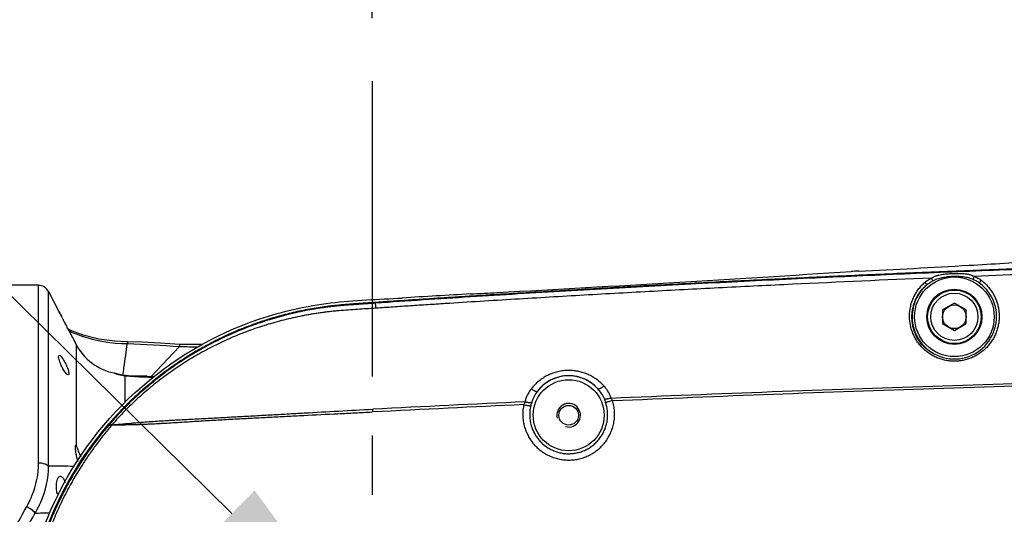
# Model space of a CAD drawing. Header units: millimetres. Extents: x 5828 to 6704, y 123 to 421.
# Tile 261 of 288: x 6524.81 to 6531.06, y 367.73 to 370.87. Entities that reach past the tile are written whole.
import ezdxf
from ezdxf import colors
from ezdxf.entities.mleader import LeaderData, LeaderLine
from ezdxf.math import Vec2, Vec3

# ---------------------------------------------------------------- set-up
doc = ezdxf.new("R2010")
doc.units = ezdxf.units.MM
doc.linetypes.add('CENTER', pattern=[0.6, 0.375, -0.075, 0.075, -0.075])
for name, color, linetype in [('中心线', 7, 'Continuous'), ('外形图', 7, 'Continuous'), ('多重引线', 7, 'Continuous'), ('尺寸标注', 7, 'Continuous'), ('运动范围', 7, 'Continuous')]:
    doc.layers.add(name, color=color, linetype=linetype)
doc.styles.get("Standard").update_dxf_attribs({"font": 'msyh.ttc'})
doc.styles.add('微软雅黑', font='msyh.ttc', dxfattribs={"height": 1.5})
doc.dimstyles.new('尺寸标注_1_20比例', dxfattribs={"dimtxt": 1.5, "dimasz": 1.25, "dimexe": 0.5, "dimexo": 0.4, "dimgap": 0.5, "dimtad": 1, "dimdec": 1, "dimlfac": 20, "dimdsep": 46, "dimtxsty": '微软雅黑', "dimcen": 0.09, "dimadec": 0, "dimazin": 0, "dimtp": 0.01, "dimtm": 0.01, "dimtfac": 1, "dimtdec": 1, "dimtofl": 0, "dimtmove": 0, "dimatfit": 3, "dimfxl": 1, "dimtolj": 1, "dimarcsym": 0})

# ---------------------------------------------------------------- blocks, each defined once
blk = doc.blocks.new('*D1134')
at = {"layer": 'Defpoints', "color": 0}
for p in [(6527.0483, 400.223), (6527.0483, 370.4759), (6523.1462, 368.6303)]:
    blk.add_point(p, dxfattribs=at)
at = {"layer": '尺寸标注', "color": 0, "lineweight": -2}
for p, q in [((6523.1462, 369.0303), (6523.1462, 400.723)), ((6527.0483, 370.8759), (6527.0483, 400.723)), ((6524.3962, 400.223), (6525.7983, 400.223))]:
    blk.add_line(p, q, dxfattribs=at)
at = {"layer": '尺寸标注', "color": 0}
for points in [[(6524.3962, 400.4313), (6524.3962, 400.0147), (6523.1462, 400.223)], [(6525.7983, 400.0147), (6525.7983, 400.4313), (6527.0483, 400.223)]]:
    blk.add_solid(points, dxfattribs=at)
at = {"layer": '尺寸标注', "color": 0, "insert": (6525.0962, 401.4946), "char_height": 1.5, "attachment_point": 5, "style": '微软雅黑'}
blk.add_mtext('\\A1;\\A1;{\\fAlibaba PuHuiTi 3.0 55 Regular|b0|i0|c134|p18;78}', dxfattribs=at)
blk = doc.blocks.new('*D1144')
at = {"layer": 'Defpoints', "color": 0}
for p in [(6557.7962, 395.6702), (6487.6476, 286.2413), (6537.9972, 286.2413)]:
    blk.add_point(p, dxfattribs=at)
at = {"layer": '尺寸标注', "color": 0, "lineweight": -2}
for p, q in [((6557.3962, 395.6702), (6487.1476, 395.6702)), ((6487.6476, 394.4202), (6487.6476, 287.4913)), ((6537.5972, 286.2413), (6487.1476, 286.2413))]:
    blk.add_line(p, q, dxfattribs=at)
at = {"layer": '尺寸标注', "color": 0}
for points in [[(6487.856, 394.4202), (6487.4393, 394.4202), (6487.6476, 395.6702)], [(6487.4393, 287.4913), (6487.856, 287.4913), (6487.6476, 286.2413)]]:
    blk.add_solid(points, dxfattribs=at)
at = {"layer": '尺寸标注', "color": 0, "insert": (6486.376, 340.9558), "char_height": 1.5, "attachment_point": 5, "rotation": 90, "style": '微软雅黑'}
blk.add_mtext('\\A1;\\A1;{\\fAlibaba PuHuiTi 3.0 55 Regular|b0|i0|c134|p18;2188.6}', dxfattribs=at)

msp = doc.modelspace()

# ---------------------------------------------------------------- linework, layer by layer
at = {"layer": '中心线', "linetype": 'CENTER', "ltscale": 5}
msp.add_line((6527.0483, 370.4759), (6527.0483, 363.2346), dxfattribs=at)
at = {"layer": '外形图', "linetype": 'ByBlock'}
for p, q in [((6524.9274, 369.1803), (6524.7532, 369.1803)), ((6524.9274, 368.0535), (6524.9274, 369.1803)), ((6524.9915, 368.0335), (6524.9915, 369.1414)), ((6524.9915, 369.1414), (6525.056, 369.0178)), ((6525.056, 369.0178), (6525.0571, 369.0155)), ((6530.7462, 369.0669), (6530.6712, 369.0236)), ((6530.6712, 369.0236), (6530.6712, 368.937)), ((6530.8212, 369.0236), (6530.7462, 369.0669)), ((6530.8212, 368.937), (6530.8212, 369.0236)), ((6525.0597, 369.0104), (6525.0571, 369.0157)), ((6525.0571, 369.0155), (6525.0596, 369.0106)), ((6525.0596, 369.0106), (6525.063, 369.0039)), ((6525.063, 369.004), (6525.0597, 369.0104)), ((6525.0665, 368.9971), (6525.063, 369.004)), ((6525.0764, 368.9779), (6525.0735, 368.9834)), ((6525.1028, 368.9273), (6525.1, 368.9326)), ((6525.1137, 368.9067), (6525.1102, 368.9133)), ((6525.1174, 368.8999), (6525.1137, 368.9067)), ((6525.1138, 368.9066), (6525.1173, 368.9)), ((6525.128, 368.8955), (6525.1165, 368.9015)), ((6525.1173, 368.9), (6525.1201, 368.8949)), ((6525.12, 368.895), (6525.1174, 368.8999)), ((6525.1209, 368.8934), (6525.12, 368.895)), ((6525.1201, 368.8949), (6525.1208, 368.8935)), ((6525.1208, 368.8935), (6525.1212, 368.8928)), ((6525.1212, 368.8928), (6525.1209, 368.8934)), ((6525.1212, 368.8928), (6525.1671, 368.8048)), ((6530.6712, 368.937), (6530.7462, 368.8937)), ((6530.7462, 368.8937), (6530.8212, 368.937)), ((6525.1671, 368.8048), (6525.1671, 368.1664)), ((6525.6419, 368.5985), (6525.8244, 368.7925)), ((6525.8248, 368.8046), (6525.8244, 368.7925)), ((6525.9684, 368.8043), (6525.8248, 368.8046)), ((6525.4068, 368.6239), (6525.4136, 368.622)), ((6525.4091, 368.623), (6525.4068, 368.6239)), ((6525.4183, 368.6204), (6525.4136, 368.622)), ((6525.4136, 368.622), (6525.4139, 368.6219)), ((6525.4139, 368.6219), (6525.4212, 368.6185)), ((6525.4349, 368.6154), (6525.4178, 368.6205)), ((6525.4621, 368.6094), (6525.4349, 368.6154)), ((6525.4824, 368.6066), (6525.4621, 368.6094)), ((6525.4774, 368.6066), (6525.4774, 368.436)), ((6525.4774, 368.6066), (6525.4823, 368.6066)), ((6525.519, 368.6034), (6525.4823, 368.6066)), ((6525.4823, 368.6066), (6525.4824, 368.6066)), ((6525.4937, 368.605), (6525.4912, 368.6052)), ((6525.4975, 368.6053), (6525.6162, 368.6053)), ((6525.6162, 368.599), (6525.6162, 368.6053)), ((6525.6613, 368.5988), (6525.6401, 368.5985))]:
    msp.add_line(p, q, dxfattribs=at)
for points in [[(6525.4928, 368.8213), (6525.4136, 368.8248), (6525.3106, 368.8388), (6525.2122, 368.8637), (6525.128, 368.8955)], [(6525.8248, 368.8046), (6525.7023, 368.8128), (6525.5844, 368.8194), (6525.4928, 368.8213)], [(6525.4775, 368.6073), (6525.4612, 368.6095), (6525.4486, 368.6124)], [(6525.6401, 368.5985), (6525.577, 368.5999), (6525.519, 368.6034)], [(6525.6613, 368.5988), (6525.6387, 368.5985), (6525.6161, 368.599)]]:
    msp.add_lwpolyline(points, dxfattribs=at)
for centre, radius in [((6530.7462, 368.9803), 0.253), ((6530.7462, 368.9803), 0.175), ((6530.7462, 368.9803), 0.17), ((6530.7462, 368.9803), 0.15), ((6530.7462, 368.9803), 0.075), ((6528.2962, 368.3553), 0.2254), ((6528.2962, 368.3553), 0.0625)]:
    msp.add_circle(centre, radius, dxfattribs=at)
for centre, radius, start, end in [((6515.6894, 592.7681), 223.9637, 273.111022, 273.686574), ((6530.2476, 366.8014), 2.4715, 92.53105, 93.65736), ((6524.9274, 369.1079), 0.0723, 27.55281, 90), ((6530.7462, 368.9803), 0.268, 131.46405, 53.1695), ((6525.5971, 410.6179), 41.5443, 272.86253, 273.10057), ((6530.4518, 371.7513), 6.0487, 207.08743, 207.23262), ((6530.2895, 371.6677), 5.8662, 207.29258, 207.54165), ((6530.1555, 371.5979), 5.7151, 207.54202, 207.79914), ((6530.0342, 371.534), 5.578, 207.86014, 208.02281), ((6525.4774, 368.9667), 0.35, 207.55281, 258.3631), ((6525.5197, 368.9246), 0.3212, 249.84915, 251.51534), ((6525.5156, 368.9119), 0.3079, 251.50279, 255.09808), ((6525.5108, 368.8926), 0.288, 255.02146, 263.3345), ((6525.6481, 370.2825), 1.6847, 264.18561, 264.33739), ((6525.6491, 370.2927), 1.6948, 264.33747, 264.65355), ((6525.6466, 370.2611), 1.6632, 264.72517, 268.94514), ((6525.4946, 368.4422), 0.1631, 88.42894, 89.99847), ((6525.6462, 370.2511), 1.6532, 268.95233, 270.49955), ((6528.2962, 368.3553), 0.2504, 41.95587, 142.5189), ((6536.9044, 175.8734), 192.7546, 92.644432, 92.930981), ((6528.8465, 368.0129), 1.8344, 168.0188, 168.58843), ((6536.8549, 174.0336), 194.6072, 92.602592, 92.887369), ((6528.2962, 368.3553), 0.075, 255, 195), ((6525.0376, 365.7217), 2.0134, 91.08708, 93.76047)]:
    msp.add_arc(centre, radius, start, end, dxfattribs=at)
for points, knots in [([(6536.2603, 364.2992), (6535.7358, 364.3064), (6534.6869, 364.3234), (6533.1138, 364.3595), (6531.8032, 364.4001), (6530.7549, 364.4401), (6529.9689, 364.474), (6529.183, 364.5122), (6528.3975, 364.5553), (6527.743, 364.5937), (6527.2197, 364.6304), (6526.8268, 364.6498), (6526.4374, 364.7181), (6525.9472, 364.9084), (6525.408, 365.3031), (6524.9696, 365.9729), (6524.7919, 366.7539), (6524.8988, 367.5478), (6525.276, 368.2549), (6525.8761, 368.7837), (6526.5012, 369.0271), (6527.0244, 369.0704), (6527.4169, 369.0933), (6527.8095, 369.1203), (6528.333, 369.1514), (6528.9877, 369.1881), (6529.7734, 369.2274), (6530.5594, 369.2624), (6531.6076, 369.3037), (6532.9182, 369.3457), (6534.4913, 369.3833), (6535.5402, 369.4011), (6536.0646, 369.4086)], [0, 0, 0, 0, 0.062547, 0.125094, 0.187642, 0.218915, 0.250189, 0.281463, 0.312736, 0.34401, 0.359646, 0.375288, 0.390909, 0.40654, 0.437679, 0.468836, 0.500009, 0.531187, 0.562362, 0.593532, 0.624708, 0.640342, 0.655997, 0.671626, 0.687262, 0.718537, 0.749811, 0.781085, 0.812358, 0.874905, 0.937453, 1, 1, 1, 1]), ([(6537.2932, 369.4237), (6537.0074, 369.4207), (6536.4358, 369.414), (6535.5783, 369.4017), (6534.7209, 369.3866), (6533.8636, 369.3683), (6533.1492, 369.3503), (6532.5777, 369.3339), (6532.1492, 369.3206), (6531.7206, 369.3063), (6531.2922, 369.2909), (6530.8637, 369.2744), (6530.4353, 369.2567), (6530.0069, 369.2378), (6529.5787, 369.2176), (6529.2218, 369.1997), (6528.9364, 369.1847), (6528.7223, 369.1731), (6528.5082, 369.1611), (6528.2942, 369.1488), (6528.0802, 369.1362), (6527.9019, 369.1253), (6527.7592, 369.1164), (6527.6522, 369.1097), (6527.5453, 369.1029), (6527.4383, 369.0959), (6527.3313, 369.0889), (6527.2422, 369.083), (6527.1709, 369.0782), (6527.1174, 369.0746), (6527.0729, 369.0715), (6527.0372, 369.069), (6527.0105, 369.0672), (6526.9838, 369.0654), (6526.957, 369.0636), (6526.9303, 369.0618), (6526.8946, 369.0592), (6526.8501, 369.0557), (6526.8057, 369.0513), (6526.7702, 369.0472), (6526.7348, 369.0425), (6526.6906, 369.0358), (6526.6378, 369.0265), (6526.5677, 369.0124), (6526.4808, 368.9917), (6526.3779, 368.9618), (6526.2765, 368.9269), (6526.1769, 368.8871), (6526.0794, 368.8425), (6525.9841, 368.7933), (6525.8913, 368.7395), (6525.8013, 368.6813), (6525.7142, 368.6187), (6525.6302, 368.552), (6525.5496, 368.4813), (6525.4725, 368.4068), (6525.3991, 368.3287), (6525.3295, 368.247), (6525.2641, 368.1621), (6525.2028, 368.0742), (6525.1458, 367.9833), (6525.0933, 367.8898), (6525.0454, 367.7939), (6525.0022, 367.6957), (6524.9639, 367.5955), (6524.9305, 367.4936), (6524.9021, 367.3903), (6524.8709, 367.2508), (6524.8498, 367.1092), (6524.8391, 366.9666), (6524.8353, 366.8237), (6524.8437, 366.645), (6524.8694, 366.468), (6524.9001, 366.3284), (6524.9282, 366.2249), (6524.9612, 366.1228), (6524.9991, 366.0226), (6525.0419, 365.9242), (6525.0894, 365.8281), (6525.1416, 365.7344), (6525.1982, 365.6433), (6525.2591, 365.5551), (6525.3243, 365.47), (6525.3935, 365.3881), (6525.4666, 365.3096), (6525.5435, 365.2348), (6525.6239, 365.1639), (6525.7076, 365.0969), (6525.7944, 365.034), (6525.8843, 364.9754), (6525.9768, 364.9213), (6526.0719, 364.8717), (6526.1692, 364.8267), (6526.2687, 364.7866), (6526.3699, 364.7513), (6526.4728, 364.721), (6526.577, 364.6957), (6526.6823, 364.6755), (6526.7707, 364.6628), (6526.8418, 364.6556), (6526.8863, 364.6519), (6526.922, 364.6493), (6526.9487, 364.6475), (6526.9755, 364.6457), (6527.0111, 364.6433), (6527.0557, 364.6402), (6527.1091, 364.6366), (6527.1626, 364.6329), (6527.2339, 364.6281), (6527.323, 364.6222), (6527.43, 364.6152), (6527.537, 364.6082), (6527.6439, 364.6014), (6527.7509, 364.5946), (6527.8936, 364.5857), (6528.0719, 364.5749), (6528.2859, 364.5622), (6528.4999, 364.5499), (6528.714, 364.5379), (6528.928, 364.5263), (6529.2135, 364.5113), (6529.5703, 364.4934), (6529.9986, 364.4732), (6530.427, 364.4542), (6530.8554, 364.4365), (6531.2838, 364.4199), (6531.7123, 364.4045), (6532.1409, 364.3902), (6532.5694, 364.3769), (6533.1409, 364.3605), (6533.8553, 364.3424), (6534.7126, 364.3241), (6535.57, 364.309), (6536.4274, 364.2966), (6536.9991, 364.29), (6537.2849, 364.287)], [0, 0, 0, 0, 0.031251, 0.062501, 0.093752, 0.125002, 0.156253, 0.171878, 0.187503, 0.203128, 0.218754, 0.234379, 0.250004, 0.265629, 0.281255, 0.29688, 0.304692, 0.312505, 0.320318, 0.32813, 0.335943, 0.343756, 0.347662, 0.351568, 0.355475, 0.359381, 0.363287, 0.367194, 0.369147, 0.3711, 0.373053, 0.37403, 0.375006, 0.375983, 0.376959, 0.377936, 0.378912, 0.380866, 0.382819, 0.383795, 0.384772, 0.386725, 0.388678, 0.390631, 0.394537, 0.398443, 0.402349, 0.406256, 0.410162, 0.414068, 0.417974, 0.42188, 0.425786, 0.429693, 0.433599, 0.437505, 0.441411, 0.445317, 0.449224, 0.45313, 0.457036, 0.460942, 0.464848, 0.468754, 0.472661, 0.476567, 0.480473, 0.484379, 0.492189, 0.496095, 0.500002, 0.507812, 0.515622, 0.519528, 0.523434, 0.52734, 0.531246, 0.535153, 0.539059, 0.542965, 0.546871, 0.550777, 0.554683, 0.55859, 0.562496, 0.566402, 0.570308, 0.574214, 0.57812, 0.582027, 0.585933, 0.589839, 0.593745, 0.597651, 0.601557, 0.605463, 0.609369, 0.613275, 0.617181, 0.619134, 0.621088, 0.622064, 0.623041, 0.624017, 0.624994, 0.626947, 0.6289, 0.630853, 0.632806, 0.636713, 0.640619, 0.644525, 0.648432, 0.652338, 0.656244, 0.664057, 0.67187, 0.679682, 0.687495, 0.695308, 0.70312, 0.718745, 0.734371, 0.749996, 0.765621, 0.781246, 0.796872, 0.812497, 0.828122, 0.843747, 0.874998, 0.906248, 0.937499, 0.968749, 1, 1, 1, 1]), ([(6536.7397, 369.4138), (6536.6893, 369.413), (6536.5887, 369.4115), (6536.4376, 369.4093), (6536.2864, 369.4072), (6536.1352, 369.4051), (6535.984, 369.4029), (6535.7824, 369.4), (6535.5304, 369.396), (6535.228, 369.3909), (6534.8248, 369.3837), (6534.3208, 369.3737), (6533.7161, 369.3601), (6533.1114, 369.3447), (6532.5067, 369.3275), (6531.9021, 369.3082), (6531.2976, 369.2868), (6530.6932, 369.2632), (6530.1896, 369.2415), (6529.7867, 369.2229), (6529.4846, 369.2084), (6529.1826, 369.1931), (6528.8805, 369.1772), (6528.5785, 369.1606), (6528.2766, 369.1433), (6527.9747, 369.1253), (6527.6728, 369.1066), (6527.371, 369.0872), (6527.1698, 369.0737), (6527.0692, 369.0667)], [0, 0, 0, 0, 0.015597, 0.031213, 0.046837, 0.062463, 0.078088, 0.093714, 0.124965, 0.156216, 0.187468, 0.24997, 0.312473, 0.374975, 0.437477, 0.49998, 0.562482, 0.624985, 0.687487, 0.718739, 0.74999, 0.781241, 0.812492, 0.843744, 0.874995, 0.906246, 0.937497, 0.968749, 1, 1, 1, 1]), ([(6530.1385, 369.2705), (6530.3723, 369.281), (6530.7554, 369.3027), (6531.1388, 369.3245), (6531.2875, 369.3412)], [0, 0, 0, 0, 0.610087, 1, 1, 1, 1]), ([(6536.7437, 369.3809), (6536.6826, 369.3799), (6536.591, 369.3785), (6536.4687, 369.3767), (6536.3464, 369.3749), (6536.224, 369.3732), (6536.1017, 369.3714), (6536.0099, 369.3701), (6535.9181, 369.3687), (6535.7958, 369.3669), (6535.6428, 369.3645), (6535.4593, 369.3616), (6535.2757, 369.3585), (6535.0922, 369.3553), (6534.9087, 369.352), (6534.7251, 369.3485), (6534.4804, 369.3436), (6534.1745, 369.3372), (6533.6852, 369.3262), (6533.0735, 369.3108), (6532.3395, 369.2895), (6531.6057, 369.2651), (6531.1165, 369.2468), (6530.872, 369.237)], [0, 0, 0, 0, 0.031203, 0.046821, 0.062443, 0.093694, 0.10932, 0.124946, 0.140572, 0.156198, 0.18745, 0.218702, 0.249954, 0.281206, 0.312458, 0.34371, 0.374962, 0.437466, 0.499969, 0.624977, 0.749985, 0.874992, 1, 1, 1, 1]), ([(6530.5999, 369.226), (6530.3057, 369.2137), (6529.8645, 369.1941), (6529.2763, 369.1652), (6528.9087, 369.146), (6528.6147, 369.1299), (6528.3942, 369.1174), (6528.1737, 369.1046), (6527.9533, 369.0914), (6527.7329, 369.0778), (6527.5492, 369.0662), (6527.4023, 369.0567), (6527.2921, 369.0495), (6527.1819, 369.0422), (6527.1085, 369.0372), (6527.0717, 369.0347)], [0, 0, 0, 0, 0.25, 0.375, 0.5, 0.5625, 0.625, 0.6875, 0.75, 0.8125, 0.875, 0.90625, 0.9375, 0.96875, 1, 1, 1, 1]), ([(6530.5585, 369.1989), (6530.5647, 369.2043), (6530.578, 369.2142), (6530.5925, 369.2223), (6530.5999, 369.226)], [0, 0, 0, 0, 0.49684, 1, 1, 1, 1]), ([(6530.9156, 369.2133), (6530.9231, 369.2077), (6530.9375, 369.1959), (6530.9572, 369.1761), (6530.9747, 369.1548), (6530.99, 369.1319), (6531.003, 369.1078), (6531.0136, 369.0827), (6531.0218, 369.0567), (6531.0275, 369.03), (6531.0306, 369.0029), (6531.0311, 368.9755), (6531.029, 368.9481), (6531.0242, 368.9209), (6531.0169, 368.8941), (6531.0068, 368.868), (6530.9942, 368.8428), (6530.9791, 368.8189), (6530.9616, 368.7964), (6530.9417, 368.7757), (6530.9198, 368.7569), (6530.8959, 368.7404), (6530.8704, 368.7263), (6530.8434, 368.7149), (6530.8153, 368.7063), (6530.7913, 368.7016), (6530.7718, 368.6993), (6530.7522, 368.698), (6530.7276, 368.6984), (6530.6984, 368.7018), (6530.6697, 368.7082), (6530.642, 368.7175), (6530.6154, 368.7296), (6530.5903, 368.7443), (6530.5747, 368.7556), (6530.5673, 368.7617)], [0, 0, 0, 0, 0.030907, 0.061557, 0.091985, 0.122233, 0.152346, 0.182371, 0.212354, 0.242343, 0.272378, 0.302498, 0.332739, 0.363129, 0.393693, 0.424448, 0.455408, 0.486577, 0.517956, 0.549538, 0.581311, 0.613259, 0.64536, 0.677588, 0.709917, 0.742312, 0.758531, 0.774755, 0.807187, 0.839587, 0.871922, 0.904159, 0.936268, 0.968223, 1, 1, 1, 1]), ([(6530.5687, 369.1811), (6530.5746, 369.1863), (6530.587, 369.1959), (6530.6004, 369.204), (6530.6073, 369.2078)], [0, 0, 0, 0, 0.49907, 1, 1, 1, 1]), ([(6530.5999, 369.226), (6530.6048, 369.2291), (6530.6123, 369.2332), (6530.6227, 369.2379), (6530.6308, 369.2409), (6530.639, 369.2434), (6530.6502, 369.2463), (6530.6645, 369.2491), (6530.682, 369.2514), (6530.6996, 369.2531), (6530.7173, 369.2542), (6530.735, 369.2551), (6530.7527, 369.2557), (6530.7704, 369.2559), (6530.7881, 369.2557), (6530.8057, 369.2548), (6530.8202, 369.2533), (6530.8316, 369.2513), (6530.84, 369.2494), (6530.8483, 369.2471), (6530.8591, 369.2433), (6530.8669, 369.2397), (6530.872, 369.237)], [0, 0, 0, 0, 0.061301, 0.091906, 0.122588, 0.153406, 0.184386, 0.24684, 0.30982, 0.373103, 0.436524, 0.499992, 0.563461, 0.626881, 0.690165, 0.753145, 0.815601, 0.846583, 0.877401, 0.908085, 0.938693, 1, 1, 1, 1]), ([(6530.5999, 369.226), (6530.6009, 369.2244), (6530.6027, 369.2211), (6530.6046, 369.2169), (6530.6058, 369.2136), (6530.6066, 369.2114), (6530.6071, 369.2095), (6530.6072, 369.2083), (6530.6073, 369.2078)], [0, 0, 0, 0, 0.283007, 0.569585, 0.70158, 0.8198, 0.920288, 1, 1, 1, 1]), ([(6530.6073, 369.2078), (6530.6121, 369.2104), (6530.6221, 369.2153), (6530.6375, 369.2213), (6530.6534, 369.2261), (6530.6696, 369.2299), (6530.686, 369.233), (6530.7025, 369.2353), (6530.7191, 369.2369), (6530.7357, 369.2379), (6530.7524, 369.2382), (6530.769, 369.238), (6530.7856, 369.237), (6530.8022, 369.2354), (6530.8186, 369.2328), (6530.8349, 369.2293), (6530.8508, 369.2246), (6530.8611, 369.2206), (6530.8661, 369.2183)], [0, 0, 0, 0, 0.06227, 0.124557, 0.186953, 0.249464, 0.312055, 0.374688, 0.43734, 0.499998, 0.562657, 0.625308, 0.687942, 0.750533, 0.813044, 0.875441, 0.937729, 1, 1, 1, 1]), ([(6530.872, 369.237), (6530.8711, 369.2354), (6530.8696, 369.2319), (6530.8681, 369.2276), (6530.8671, 369.2242), (6530.8666, 369.222), (6530.8662, 369.22), (6530.8661, 369.2188), (6530.8661, 369.2183)], [0, 0, 0, 0, 0.282989, 0.569525, 0.701508, 0.819733, 0.920244, 1, 1, 1, 1]), ([(6530.8661, 369.2183), (6530.8733, 369.2151), (6530.8874, 369.2081), (6530.9006, 369.1995), (6530.9069, 369.1948)], [0, 0, 0, 0, 0.500926, 1, 1, 1, 1]), ([(6530.872, 369.237), (6530.8797, 369.234), (6530.8949, 369.2271), (6530.909, 369.2182), (6530.9156, 369.2133)], [0, 0, 0, 0, 0.503144, 1, 1, 1, 1]), ([(6530.9156, 369.2133), (6530.9148, 369.2125), (6530.9133, 369.2107), (6530.9112, 369.2079), (6530.9094, 369.205), (6530.9081, 369.2026), (6530.9073, 369.2008), (6530.9069, 369.1996), (6530.9065, 369.1985), (6530.9063, 369.1974), (6530.9062, 369.1966), (6530.9063, 369.1958), (6530.9065, 369.1952), (6530.9067, 369.1949), (6530.9069, 369.1948)], [0, 0, 0, 0, 0.162254, 0.328409, 0.489943, 0.638667, 0.705935, 0.767415, 0.822489, 0.870726, 0.911965, 0.946452, 0.975123, 1, 1, 1, 1]), ([(6530.5673, 368.7617), (6530.5589, 368.7684), (6530.5431, 368.7828), (6530.5219, 368.8069), (6530.5038, 368.8329), (6530.4887, 368.8605), (6530.4768, 368.8895), (6530.4682, 368.9193), (6530.4628, 368.9497), (6530.4608, 368.9804), (6530.4621, 369.011), (6530.4666, 369.0413), (6530.4743, 369.0709), (6530.4851, 369.0996), (6530.499, 369.1271), (6530.5159, 369.1531), (6530.5357, 369.1773), (6530.5507, 369.192), (6530.5585, 369.1989)], [0, 0, 0, 0, 0.064672, 0.128861, 0.192553, 0.255751, 0.318479, 0.38078, 0.442716, 0.504364, 0.565816, 0.627176, 0.688559, 0.750085, 0.811878, 0.874056, 0.936733, 1, 1, 1, 1]), ([(6530.5749, 368.7702), (6530.5671, 368.7766), (6530.5522, 368.7903), (6530.5325, 368.813), (6530.5156, 368.8376), (6530.5015, 368.8637), (6530.4906, 368.8909), (6530.4826, 368.919), (6530.4778, 368.9476), (6530.4761, 368.9764), (6530.4774, 369.0051), (6530.4818, 369.0334), (6530.4891, 369.0612), (6530.4994, 369.0881), (6530.5126, 369.1138), (6530.5286, 369.1382), (6530.5472, 369.1609), (6530.5613, 369.1746), (6530.5687, 369.1811)], [0, 0, 0, 0, 0.064879, 0.129218, 0.193007, 0.25625, 0.318979, 0.381243, 0.443111, 0.504668, 0.566018, 0.627273, 0.688559, 0.750006, 0.811749, 0.873918, 0.936634, 1, 1, 1, 1]), ([(6530.5585, 369.1989), (6530.5594, 369.1981), (6530.561, 369.1964), (6530.5633, 369.1938), (6530.5654, 369.1911), (6530.5668, 369.1888), (6530.5678, 369.1871), (6530.5683, 369.1859), (6530.5688, 369.1848), (6530.5691, 369.1838), (6530.5692, 369.1829), (6530.5692, 369.1822), (6530.5691, 369.1816), (6530.5689, 369.1812), (6530.5687, 369.1811)], [0, 0, 0, 0, 0.162181, 0.328283, 0.489786, 0.638498, 0.705767, 0.767253, 0.822337, 0.870591, 0.911852, 0.946369, 0.975078, 1, 1, 1, 1]), ([(6524.8177, 366.8553), (6524.8177, 367.1615), (6524.9478, 367.7816), (6525.4987, 368.5476), (6526.1794, 368.9497), (6526.7808, 369.0822), (6527.087, 369.0917), (6527.2387, 369.0996)], [0, 0, 0, 0, 0.250163, 0.50027, 0.750286, 0.875949, 1, 1, 1, 1]), ([(6527.0692, 369.0667), (6527.0589, 369.066), (6527.0382, 369.0646), (6527.0071, 369.0625), (6526.9761, 369.0603), (6526.945, 369.0583), (6526.914, 369.0561), (6526.8829, 369.0538), (6526.8519, 369.0512), (6526.8209, 369.0483), (6526.79, 369.045), (6526.7591, 369.0412), (6526.7282, 369.0369), (6526.6872, 369.0306), (6526.6361, 369.0216), (6526.5751, 369.0092), (6526.5145, 368.995), (6526.4543, 368.9791), (6526.3946, 368.9616), (6526.3156, 368.9359), (6526.2184, 368.8996), (6526.1043, 368.8496), (6525.9932, 368.7932), (6525.8855, 368.7307), (6525.7815, 368.6622), (6525.6815, 368.5879), (6525.5859, 368.5081), (6525.4949, 368.423), (6525.4089, 368.3329), (6525.355, 368.2697), (6525.329, 368.2374)], [0, 0, 0, 0, 0.015626, 0.031251, 0.046877, 0.062503, 0.078128, 0.093754, 0.109381, 0.125007, 0.140633, 0.156259, 0.171886, 0.187512, 0.218763, 0.250015, 0.281267, 0.312519, 0.34377, 0.375022, 0.43752, 0.500017, 0.562515, 0.625013, 0.687511, 0.750009, 0.812507, 0.875005, 0.937502, 1, 1, 1, 1]), ([(6527.0717, 369.0347), (6527.0521, 369.0333), (6527.0128, 369.0307), (6526.9539, 369.0271), (6526.895, 369.0233), (6526.8459, 369.0195), (6526.8068, 369.0158), (6526.7774, 369.0127), (6526.7481, 369.0092), (6526.7188, 369.0052), (6526.6897, 369.0008), (6526.6605, 368.9961), (6526.6314, 368.991), (6526.5928, 368.9837), (6526.5446, 368.9736), (6526.4871, 368.9601), (6526.4301, 368.945), (6526.3545, 368.9229), (6526.2613, 368.8913), (6526.1516, 368.8474), (6526.0446, 368.7975), (6525.9405, 368.7416), (6525.8396, 368.6802), (6525.7423, 368.6132), (6525.6644, 368.553), (6525.6042, 368.5023), (6525.5601, 368.463), (6525.5171, 368.4225), (6525.4752, 368.3809), (6525.4345, 368.3382), (6525.4081, 368.309), (6525.3951, 368.2942)], [0, 0, 0, 0, 0.031251, 0.062503, 0.093754, 0.125006, 0.140632, 0.156258, 0.171884, 0.18751, 0.203136, 0.218761, 0.234386, 0.250012, 0.281262, 0.312512, 0.343762, 0.375012, 0.437507, 0.500001, 0.562497, 0.624994, 0.687491, 0.749989, 0.812486, 0.843738, 0.87499, 0.906243, 0.937495, 0.968748, 1, 1, 1, 1]), ([(6527.0716, 369.0347), (6527.0714, 369.0369), (6527.0711, 369.0411), (6527.0707, 369.0472), (6527.0703, 369.0525), (6527.07, 369.0571), (6527.0697, 369.0608), (6527.0695, 369.0634), (6527.0694, 369.0649), (6527.0694, 369.0657), (6527.0693, 369.0663), (6527.0693, 369.0666), (6527.0693, 369.0667)], [0, 0, 0, 0, 0.207249, 0.396271, 0.563953, 0.707521, 0.824606, 0.913273, 0.946474, 0.97206, 0.989926, 1, 1, 1, 1]), ([(6525.1196, 368.8929), (6525.1452, 368.8803), (6525.2639, 368.8315), (6525.3935, 368.8105), (6525.4931, 368.8099)], [0, 0, 0, 0, 0.22295, 1, 1, 1, 1]), ([(6525.4639, 368.6093), (6525.4664, 368.6253), (6525.4766, 368.6921), (6525.4858, 368.759), (6525.4931, 368.8099)], [0, 0, 0, 0, 0.239906, 1, 1, 1, 1]), ([(6525.4928, 368.8213), (6525.4938, 368.8214), (6525.4918, 368.8151), (6525.4931, 368.8127), (6525.4931, 368.8099)], [0, 0, 0, 0, 0.2558, 1, 1, 1, 1]), ([(6525.0881, 368.6427), (6525.0824, 368.6521), (6525.0723, 368.6719), (6525.0623, 368.6965), (6525.0575, 368.7159), (6525.0552, 368.7259), (6525.0569, 368.7364), (6525.0602, 368.7364)], [0, 0, 0, 0, 0.326486, 0.654907, 0.794331, 0.901378, 1, 1, 1, 1]), ([(6525.0602, 368.7364), (6525.0652, 368.7364), (6525.0758, 368.7235), (6525.0834, 368.713), (6525.0881, 368.7052)], [0, 0, 0, 0, 0.351431, 1, 1, 1, 1]), ([(6525.0881, 368.7052), (6525.0938, 368.6957), (6525.1041, 368.6759), (6525.1145, 368.6514), (6525.1196, 368.632), (6525.1221, 368.6219), (6525.1201, 368.6114), (6525.1167, 368.6114)], [0, 0, 0, 0, 0.325996, 0.654021, 0.793492, 0.900548, 1, 1, 1, 1]), ([(6525.1167, 368.6114), (6525.1116, 368.6114), (6525.1006, 368.6241), (6525.0929, 368.6348), (6525.0881, 368.6427)], [0, 0, 0, 0, 0.355925, 1, 1, 1, 1]), ([(6528.2969, 368.6398), (6528.2853, 368.6398), (6528.2622, 368.6384), (6528.2336, 368.6335), (6528.2112, 368.6276), (6528.1893, 368.6204), (6528.1628, 368.6091), (6528.1329, 368.5922), (6528.1052, 368.572), (6528.0801, 368.549), (6528.0653, 368.5318), (6528.0584, 368.5229)], [0, 0, 0, 0, 0.126391, 0.252658, 0.315711, 0.378663, 0.504144, 0.629045, 0.753312, 0.876946, 1, 1, 1, 1]), ([(6528.2962, 368.6063), (6528.2865, 368.6063), (6528.267, 368.6052), (6528.2383, 368.6001), (6528.2104, 368.5917), (6528.1838, 368.5802), (6528.1589, 368.5658), (6528.136, 368.5488), (6528.1153, 368.5295), (6528.1031, 368.5151), (6528.0975, 368.5077)], [0, 0, 0, 0, 0.127043, 0.253896, 0.380277, 0.505961, 0.630799, 0.754728, 0.877766, 1, 1, 1, 1]), ([(6528.4824, 368.5227), (6528.4767, 368.5291), (6528.4646, 368.5414), (6528.4446, 368.5579), (6528.4228, 368.5723), (6528.3995, 368.5844), (6528.3749, 368.5941), (6528.3493, 368.6011), (6528.3229, 368.6054), (6528.3051, 368.6063), (6528.2962, 368.6063)], [0, 0, 0, 0, 0.122499, 0.24568, 0.369628, 0.494376, 0.619902, 0.746123, 0.87289, 1, 1, 1, 1]), ([(6528.5202, 368.5412), (6528.5133, 368.5488), (6528.4986, 368.5635), (6528.4744, 368.583), (6528.4481, 368.6001), (6528.4201, 368.6143), (6528.3906, 368.6256), (6528.36, 368.6338), (6528.3287, 368.6387), (6528.3075, 368.6398), (6528.2969, 368.6398)], [0, 0, 0, 0, 0.123246, 0.246982, 0.371262, 0.496103, 0.621481, 0.747331, 0.873551, 1, 1, 1, 1]), ([(6528.5661, 368.4642), (6528.9066, 368.4787), (6529.5877, 368.5059), (6530.6096, 368.5413), (6531.6317, 368.5713), (6532.4836, 368.5918), (6533.1651, 368.6055), (6533.6763, 368.6145), (6534.1875, 368.6222), (6534.6135, 368.6274), (6534.9543, 368.631), (6535.21, 368.6333), (6535.4656, 368.6353), (6535.8064, 368.6375), (6536.2324, 368.6393), (6536.5733, 368.6403), (6536.7437, 368.6409)], [0, 0, 0, 0, 0.125, 0.25, 0.375, 0.5, 0.5625, 0.625, 0.6875, 0.75, 0.78125, 0.8125, 0.84375, 0.875, 0.9375, 1, 1, 1, 1]), ([(6528.5745, 368.4479), (6528.9146, 368.4627), (6529.5951, 368.4903), (6530.6159, 368.5265), (6531.6369, 368.5573), (6532.4879, 368.5785), (6533.1687, 368.5926), (6533.6794, 368.6019), (6534.1901, 368.6098), (6534.7008, 368.6164), (6535.2115, 368.6216), (6535.7222, 368.6254), (6536.2329, 368.6279), (6536.5734, 368.6284), (6536.7437, 368.6281)], [0, 0, 0, 0, 0.125, 0.25, 0.375, 0.5, 0.5625, 0.625, 0.6875, 0.75, 0.8125, 0.875, 0.9375, 1, 1, 1, 1]), ([(6528.0584, 368.5229), (6528.0537, 368.5168), (6528.0448, 368.504), (6528.0335, 368.4837), (6528.0244, 368.4623), (6528.02, 368.4475), (6528.0181, 368.44)], [0, 0, 0, 0, 0.251001, 0.50121, 0.750804, 1, 1, 1, 1]), ([(6528.0584, 368.5229), (6528.0607, 368.5214), (6528.0651, 368.5185), (6528.0716, 368.5146), (6528.0778, 368.5113), (6528.0826, 368.5092), (6528.0861, 368.5079), (6528.0885, 368.5072), (6528.0906, 368.5067), (6528.0925, 368.5064), (6528.0941, 368.5063), (6528.0955, 368.5065), (6528.0966, 368.5069), (6528.0972, 368.5074), (6528.0975, 368.5077)], [0, 0, 0, 0, 0.187994, 0.364917, 0.526118, 0.667537, 0.729803, 0.786017, 0.835984, 0.87965, 0.917157, 0.948957, 0.976005, 1, 1, 1, 1]), ([(6528.5202, 368.5412), (6528.5181, 368.5395), (6528.5139, 368.5362), (6528.5076, 368.5318), (6528.5018, 368.528), (6528.4971, 368.5255), (6528.4937, 368.5239), (6528.4914, 368.523), (6528.4893, 368.5223), (6528.4875, 368.5219), (6528.4859, 368.5217), (6528.4845, 368.5217), (6528.4833, 368.5221), (6528.4827, 368.5225), (6528.4824, 368.5227)], [0, 0, 0, 0, 0.188246, 0.365442, 0.526894, 0.668498, 0.730818, 0.787049, 0.836994, 0.880587, 0.917961, 0.949561, 0.976336, 1, 1, 1, 1]), ([(6528.5228, 368.4585), (6528.518, 368.4702), (6528.5063, 368.4929), (6528.4909, 368.5132), (6528.4824, 368.5227)], [0, 0, 0, 0, 0.499812, 1, 1, 1, 1]), ([(6528.5661, 368.4642), (6528.5636, 368.4712), (6528.558, 368.4852), (6528.5474, 368.5051), (6528.5348, 368.5239), (6528.5252, 368.5356), (6528.5202, 368.5412)], [0, 0, 0, 0, 0.249265, 0.4989, 0.749094, 1, 1, 1, 1]), ([(6528.0975, 368.5077), (6528.0896, 368.4973), (6528.0755, 368.4752), (6528.0655, 368.4509), (6528.0617, 368.4385)], [0, 0, 0, 0, 0.500207, 1, 1, 1, 1]), ([(6528.5661, 368.4642), (6528.5617, 368.4628), (6528.5552, 368.461), (6528.5466, 368.4592), (6528.5407, 368.4582), (6528.5353, 368.4576), (6528.5305, 368.4575), (6528.5263, 368.4577), (6528.5238, 368.4582), (6528.5228, 368.4585)], [0, 0, 0, 0, 0.312599, 0.459157, 0.595624, 0.719642, 0.829226, 0.92291, 1, 1, 1, 1]), ([(6528.5311, 368.4359), (6528.5298, 368.4397), (6528.5272, 368.4473), (6528.5243, 368.4548), (6528.5228, 368.4585)], [0, 0, 0, 0, 0.500712, 1, 1, 1, 1]), ([(6528.5745, 368.4479), (6528.5731, 368.4507), (6528.5703, 368.4561), (6528.5675, 368.4615), (6528.5661, 368.4642)], [0, 0, 0, 0, 0.503891, 1, 1, 1, 1]), ([(6525.3951, 368.2942), (6525.3964, 368.2943), (6525.3989, 368.2945), (6525.4027, 368.2949), (6525.4066, 368.2952), (6525.4118, 368.2956), (6525.4186, 368.2962), (6525.4298, 368.2972), (6525.4444, 368.2986), (6525.4627, 368.3002), (6525.4821, 368.302), (6525.5025, 368.3039), (6525.524, 368.3059), (6525.5544, 368.3086), (6525.5942, 368.312), (6525.6438, 368.3158), (6525.6952, 368.3192), (6525.7388, 368.3218), (6525.7743, 368.3237), (6525.8101, 368.3257), (6525.8551, 368.328), (6525.9092, 368.3309), (6525.9817, 368.3347), (6526.0723, 368.3396), (6526.1812, 368.3456), (6526.29, 368.3517), (6526.3989, 368.3578), (6526.5077, 368.3639), (6526.6528, 368.3721), (6526.8343, 368.3822), (6526.9794, 368.39), (6527.052, 368.3937)], [0, 0, 0, 0, 0.002271, 0.004583, 0.006924, 0.009299, 0.014156, 0.019155, 0.029602, 0.040674, 0.052395, 0.064766, 0.077762, 0.09133, 0.119926, 0.150022, 0.181164, 0.213003, 0.229101, 0.245283, 0.277825, 0.310514, 0.343283, 0.408922, 0.474602, 0.540283, 0.605957, 0.671625, 0.737293, 0.868639, 1, 1, 1, 1]), ([(6528.0112, 368.4227), (6528.0089, 368.4122), (6528.0054, 368.3908), (6528.0041, 368.3638), (6528.0049, 368.3421), (6528.0064, 368.326), (6528.0088, 368.3099), (6528.0132, 368.2888), (6528.021, 368.2628), (6528.0337, 368.2329), (6528.0497, 368.2046), (6528.0687, 368.1782), (6528.0906, 368.1542), (6528.115, 368.1327), (6528.1417, 368.1141), (6528.1702, 368.0985), (6528.2003, 368.0862), (6528.2316, 368.0773), (6528.2637, 368.0719), (6528.2854, 368.0707), (6528.2962, 368.0707)], [0, 0, 0, 0, 0.062449, 0.124899, 0.156137, 0.187378, 0.218619, 0.249862, 0.31233, 0.374806, 0.437291, 0.499786, 0.56229, 0.624802, 0.687323, 0.74985, 0.812382, 0.874919, 0.937459, 1, 1, 1, 1]), ([(6528.0181, 368.44), (6528.0169, 368.4372), (6528.0146, 368.4314), (6528.0123, 368.4257), (6528.0112, 368.4227)], [0, 0, 0, 0, 0.495889, 1, 1, 1, 1]), ([(6528.0112, 368.4227), (6528.0157, 368.4218), (6528.0244, 368.4199), (6528.0349, 368.4179), (6528.0426, 368.4165), (6528.0475, 368.4157), (6528.0516, 368.4151), (6528.0541, 368.4148), (6528.0553, 368.4147)], [0, 0, 0, 0, 0.309292, 0.593257, 0.718657, 0.829636, 0.924024, 1, 1, 1, 1]), ([(6528.0181, 368.44), (6528.0226, 368.4391), (6528.0292, 368.4379), (6528.0378, 368.4369), (6528.0438, 368.4365), (6528.0492, 368.4365), (6528.054, 368.4368), (6528.0582, 368.4374), (6528.0606, 368.4381), (6528.0617, 368.4385)], [0, 0, 0, 0, 0.31004, 0.455786, 0.591873, 0.71601, 0.826261, 0.921171, 1, 1, 1, 1]), ([(6528.0553, 368.4146), (6528.0531, 368.4056), (6528.0499, 368.3873), (6528.0482, 368.3595), (6528.0496, 368.3316), (6528.0541, 368.3041), (6528.0617, 368.2772), (6528.0723, 368.2514), (6528.0857, 368.227), (6528.1018, 368.2042), (6528.1204, 368.1833), (6528.1411, 368.1647), (6528.1639, 368.1485), (6528.1883, 368.135), (6528.214, 368.1243), (6528.2408, 368.1166), (6528.2683, 368.1119), (6528.2869, 368.1109), (6528.2962, 368.1109)], [0, 0, 0, 0, 0.062492, 0.124985, 0.187478, 0.249972, 0.312468, 0.374964, 0.437463, 0.499963, 0.562464, 0.624966, 0.68747, 0.749975, 0.81248, 0.874987, 0.937493, 1, 1, 1, 1]), ([(6528.0617, 368.4385), (6528.0605, 368.4345), (6528.0582, 368.4266), (6528.0562, 368.4187), (6528.0553, 368.4146)], [0, 0, 0, 0, 0.499254, 1, 1, 1, 1]), ([(6528.2962, 368.0707), (6528.3076, 368.0707), (6528.3303, 368.0721), (6528.364, 368.078), (6528.3967, 368.0878), (6528.4229, 368.0991), (6528.4429, 368.1099), (6528.4574, 368.1188), (6528.4714, 368.1286), (6528.4892, 368.1428), (6528.5099, 368.1623), (6528.5318, 368.1885), (6528.5504, 368.2171), (6528.5656, 368.2477), (6528.5752, 368.2745), (6528.5809, 368.2965), (6528.5853, 368.3188), (6528.5883, 368.3471), (6528.588, 368.3755), (6528.5857, 368.3982), (6528.5821, 368.4206), (6528.5779, 368.4371), (6528.5745, 368.4479)], [0, 0, 0, 0, 0.06254, 0.125078, 0.187613, 0.250143, 0.281419, 0.312694, 0.343967, 0.375238, 0.437746, 0.500245, 0.562735, 0.625214, 0.687685, 0.71893, 0.750173, 0.812628, 0.875078, 0.906315, 0.937552, 1, 1, 1, 1]), ([(6528.2962, 368.1109), (6528.3059, 368.1109), (6528.3254, 368.112), (6528.3543, 368.1172), (6528.3823, 368.1257), (6528.4091, 368.1374), (6528.4344, 368.1523), (6528.4577, 368.17), (6528.4788, 368.1903), (6528.4973, 368.213), (6528.5131, 368.2377), (6528.5258, 368.2641), (6528.5353, 368.2918), (6528.5414, 368.3204), (6528.5442, 368.3495), (6528.5435, 368.3739), (6528.5413, 368.3933), (6528.538, 368.4125), (6528.5342, 368.4266), (6528.5311, 368.4359)], [0, 0, 0, 0, 0.062506, 0.125011, 0.187515, 0.250019, 0.312523, 0.375025, 0.437525, 0.500025, 0.562522, 0.625019, 0.687514, 0.750007, 0.812499, 0.874991, 0.90625, 0.937509, 1, 1, 1, 1]), ([(6528.5745, 368.4479), (6528.57, 368.4465), (6528.5614, 368.4439), (6528.551, 368.4409), (6528.5435, 368.4388), (6528.5387, 368.4376), (6528.5346, 368.4366), (6528.5322, 368.4361), (6528.5311, 368.4359)], [0, 0, 0, 0, 0.31201, 0.597317, 0.722635, 0.832937, 0.926006, 1, 1, 1, 1]), ([(6525.3946, 368.2933), (6525.3958, 368.2933), (6525.3982, 368.2934), (6525.4019, 368.2935), (6525.4057, 368.2936), (6525.4108, 368.2937), (6525.4173, 368.2939), (6525.4281, 368.2942), (6525.4423, 368.2946), (6525.4601, 368.2949), (6525.479, 368.2953), (6525.499, 368.2957), (6525.5202, 368.2962), (6525.5424, 368.2967), (6525.5655, 368.2973), (6525.5895, 368.2981), (6525.6141, 368.2991), (6525.648, 368.3006), (6525.6825, 368.3024), (6525.7174, 368.3044), (6525.7529, 368.3065), (6525.7976, 368.3093), (6525.8515, 368.3126), (6525.9056, 368.316), (6525.978, 368.3203), (6526.0686, 368.3256), (6526.1774, 368.3317), (6526.2863, 368.3376), (6526.3951, 368.3434), (6526.504, 368.3489), (6526.6491, 368.3562), (6526.7943, 368.3633), (6526.9394, 368.3704), (6527.012, 368.374), (6527.0483, 368.3759)], [0, 0, 0, 0, 0.002195, 0.004431, 0.006693, 0.008988, 0.013681, 0.018512, 0.028618, 0.039356, 0.05077, 0.062878, 0.07567, 0.089102, 0.103109, 0.117612, 0.132532, 0.147795, 0.179094, 0.195025, 0.21109, 0.243501, 0.276149, 0.308929, 0.341779, 0.407571, 0.4734, 0.53923, 0.605054, 0.670874, 0.736693, 0.86834, 0.934169, 1, 1, 1, 1]), ([(6525.3946, 368.2933), (6525.3772, 368.273), (6525.3432, 368.2318), (6525.2943, 368.1683), (6525.2476, 368.1031), (6525.1885, 368.0141), (6525.1343, 367.922), (6525.0851, 367.8271), (6525.0508, 367.7547), (6525.0191, 367.681), (6524.9806, 367.5814), (6524.9393, 367.4543), (6524.9074, 367.3245), (6524.8876, 367.2195), (6524.8797, 367.1666), (6524.8762, 367.1402)], [0, 0, 0, 0, 0.062503, 0.125007, 0.187511, 0.250015, 0.375003, 0.437507, 0.500011, 0.562515, 0.625019, 0.750005, 0.874992, 0.937496, 1, 1, 1, 1]), ([(6525.3946, 368.2933), (6525.3945, 368.2935), (6525.3942, 368.2939), (6525.3937, 368.2945), (6525.393, 368.2947), (6525.3922, 368.2948), (6525.3915, 368.295), (6525.3907, 368.295), (6525.3899, 368.295), (6525.3888, 368.2949), (6525.3873, 368.2946), (6525.3855, 368.294), (6525.3836, 368.2932), (6525.381, 368.2918), (6525.3775, 368.2895), (6525.3734, 368.2861), (6525.3691, 368.2822), (6525.3647, 368.2779), (6525.3602, 368.2733), (6525.3557, 368.2685), (6525.3512, 368.2635), (6525.3453, 368.2567), (6525.3378, 368.248), (6525.332, 368.241), (6525.329, 368.2374)], [0, 0, 0, 0, 0.008562, 0.016522, 0.024625, 0.033073, 0.041531, 0.050102, 0.058979, 0.068194, 0.087595, 0.108491, 0.131026, 0.155231, 0.208584, 0.268233, 0.333126, 0.401751, 0.472939, 0.545979, 0.620343, 0.695605, 0.847611, 1, 1, 1, 1]), ([(6525.329, 368.2374), (6525.2899, 368.1888), (6525.2343, 368.1135), (6525.1669, 368.0087), (6525.1198, 367.928), (6525.0761, 367.8455), (6525.0359, 367.7613), (6524.9994, 367.6754), (6524.9556, 367.5589), (6524.9101, 367.4099), (6524.8774, 367.2576), (6524.859, 367.1345), (6524.8458, 367.0108), (6524.8418, 366.9175), (6524.8418, 366.8553)], [0, 0, 0, 0, 0.125213, 0.187763, 0.250267, 0.312745, 0.375218, 0.437704, 0.500206, 0.62519, 0.750155, 0.812633, 0.875097, 1, 1, 1, 1]), ([(6525.1671, 368.1665), (6525.1601, 368.1655), (6525.1608, 368.1404), (6525.164, 368.1187), (6525.1699, 368.0895), (6525.1742, 368.0713), (6525.1764, 368.0622)], [0, 0, 0, 0, 0.198891, 0.467558, 0.736026, 1, 1, 1, 1]), ([(6524.8545, 367.7752), (6524.8665, 367.7972), (6524.9083, 367.884), (6524.9304, 367.9821), (6524.9274, 368.0535)], [0, 0, 0, 0, 0.259654, 1, 1, 1, 1]), ([(6524.9056, 367.7308), (6524.9191, 367.7546), (6524.9671, 367.8484), (6524.9932, 367.9553), (6524.9915, 368.0335)], [0, 0, 0, 0, 0.259617, 1, 1, 1, 1]), ([(6524.9274, 368.0535), (6524.9339, 368.0535), (6524.9562, 368.0519), (6524.98, 368.0448), (6524.9915, 368.0335)], [0, 0, 0, 0, 0.287162, 1, 1, 1, 1]), ([(6525.0519, 367.8511), (6525.0462, 367.8601), (6525.0419, 367.885), (6525.0417, 367.9153), (6525.0461, 367.9405), (6525.051, 367.957), (6525.0605, 367.9678), (6525.0669, 367.9678)], [0, 0, 0, 0, 0.250474, 0.576566, 0.726355, 0.847935, 1, 1, 1, 1]), ([(6525.0669, 367.9678), (6525.0682, 367.9678), (6525.074, 367.9669), (6525.0788, 367.9628), (6525.0818, 367.9594)], [0, 0, 0, 0, 0.214938, 1, 1, 1, 1]), ([(6525.0818, 367.9594), (6525.0835, 367.9575), (6525.0907, 367.9473), (6525.0947, 367.9351), (6525.0965, 367.9254)], [0, 0, 0, 0, 0.207874, 1, 1, 1, 1]), ([(6524.5984, 366.8553), (6524.5984, 367.0186), (6524.6436, 367.3416), (6524.7744, 367.6393), (6524.8545, 367.7752)], [0, 0, 0, 0, 0.508583, 1, 1, 1, 1]), ([(6524.8545, 367.7752), (6524.8664, 367.7696), (6524.8855, 367.7573), (6524.9025, 367.74), (6524.9056, 367.7308)], [0, 0, 0, 0, 0.574746, 1, 1, 1, 1]), ([(6524.6606, 366.8553), (6524.6608, 367.0108), (6524.7045, 367.318), (6524.8283, 367.6019), (6524.9056, 367.7308)], [0, 0, 0, 0, 0.508492, 1, 1, 1, 1])]:
    msp.add_open_spline(points, degree=3, knots=knots, dxfattribs=at)
for points in [[(6527.6718, 369.1255), (6527.5274, 369.1169), (6527.383, 369.1088), (6527.2387, 369.0996)], [(6525.4931, 368.8099), (6525.6037, 368.8088), (6525.7139, 368.7973), (6525.8244, 368.7925)], [(6525.8244, 368.7925), (6525.8658, 368.7906), (6525.9074, 368.7895), (6525.9489, 368.7907)], [(6525.4991, 368.6052), (6525.5059, 368.605), (6525.5127, 368.6044), (6525.5194, 368.6034)], [(6525.6162, 368.6046), (6525.5995, 368.6038), (6525.5829, 368.6025), (6525.5663, 368.6006)], [(6525.1671, 368.1665), (6525.1758, 368.141), (6525.1862, 368.1162), (6525.1966, 368.0913)], [(6524.9915, 368.0335), (6525.046, 368.0352), (6525.1007, 368.0347), (6525.1552, 368.0315)]]:
    msp.add_open_spline(points, degree=3, dxfattribs=at)
at = {"layer": '运动范围'}
msp.add_arc((6557.7962, 336.8553), 58.815, 350, 225, dxfattribs=at)

# ---------------------------------------------------------------- dimensions: what is measured, and where the dimension line sits
at = {"layer": '尺寸标注'}
dim = msp.add_linear_dim(base=(6527.0483, 400.223), p1=(6523.1462, 368.6303), p2=(6527.0483, 370.4759), text='\\A1;{\\fAlibaba PuHuiTi 3.0 55 Regular|b0|i0|c134|p18;<>}', dimstyle='尺寸标注_1_20比例', dxfattribs=at)
dim.commit()
dim.dimension.update_dxf_attribs({"geometry": '*D1134', "text_midpoint": (6525.0962, 400.223), "dimtype": 160})
dim = msp.add_linear_dim(base=(6487.6476, 286.2413), p1=(6557.7962, 395.6702), p2=(6537.9972, 286.2413), angle=90, text='\\A1;{\\fAlibaba PuHuiTi 3.0 55 Regular|b0|i0|c134|p18;2188.6}', dimstyle='尺寸标注_1_20比例', dxfattribs=at)
dim.commit()
dim.dimension.update_dxf_attribs({"geometry": '*D1144', "text_midpoint": (6487.6476, 340.9558), "dimtype": 160})

# ---------------------------------------------------------------- leaders
at = {"layer": '多重引线'}
ml = msp.add_multileader_mtext('Standard', dxfattribs=at)
ml.set_content('{\\C256;J5-axis \\Protation center}')
ml.set_leader_properties()
ml.build(insert=Vec2(0, 0))
ml.multileader.update_dxf_attribs({"text_left_attachment_type": 5, "text_right_attachment_type": 5, "dogleg_length": 1, "arrow_head_size": 1.25})
ctx = ml.context
ctx.base_point, ctx.char_height, ctx.arrow_head_size, ctx.landing_gap_size, ctx.plane_origin = Vec3(6490.6648, 382.45), 1.5, 1.25, 0.5, Vec3(6519.6512, 370.3138)
ctx.left_attachment, ctx.right_attachment, ctx.text_align_type = 5, 5, 1
notes = []
notes.append((ctx, [(0, (1, 1, 0), (6511.19, 382.45), (-1, 0), 5.5556, [(0, [(6527.0483, 366.8553)], 0, [])])]))
ctx.mtext.insert, ctx.mtext.alignment, ctx.mtext.flow_direction = Vec3(6498.1496, 386.6107), 2, 5
for ctx, leaders in notes:
    for number, flags, end, landing, length, lines in leaders:
        leader = LeaderData()
        leader.index, (leader.has_last_leader_line, leader.has_dogleg_vector, leader.attachment_direction) = number, flags
        leader.last_leader_point, leader.dogleg_vector, leader.dogleg_length = Vec3(end), Vec3(landing), length
        for number, points, colour, breaks in lines:
            line = LeaderLine()
            line.index, line.vertices, line.color, line.breaks = number, Vec3.list(points), colors.encode_raw_color(colour), breaks
            leader.lines.append(line)
        ctx.leaders.append(leader)

doc.saveas('drawing.dxf')
